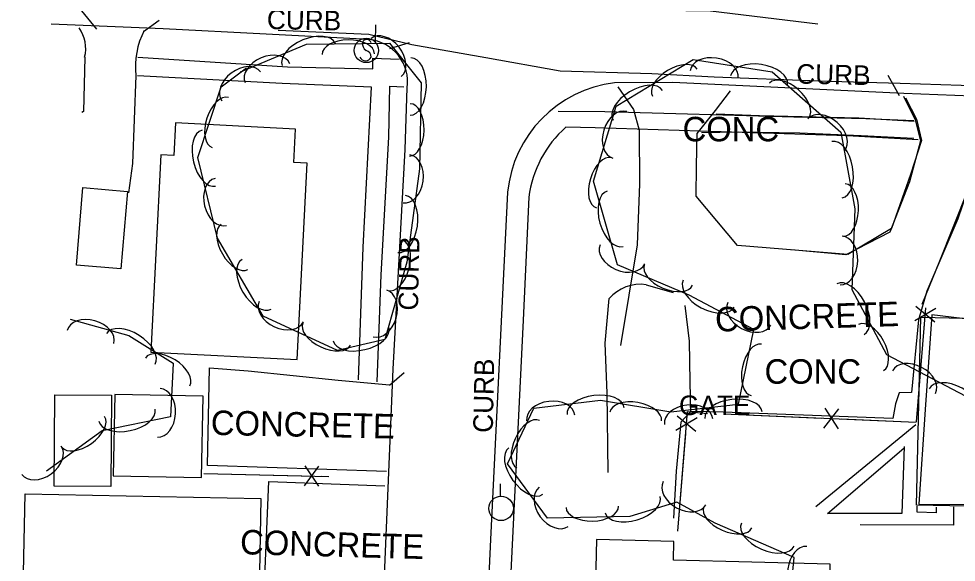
# Model space of a CAD drawing. Extents: x 978516 to 993312, y 1836504 to 1846212.
# Drawn here: x 992139 to 992330.3, y 1842510.2 to 1842621.1 of the extents above; entities that cross this region are included whole.
import ezdxf

# ---------------------------------------------------------------- set-up
doc = ezdxf.new("R2010")
doc.units = 0
for name, color, linetype in [('S_BUILDING', 7, 'Continuous'), ('S_CURB', 7, 'Continuous'), ('S_CURB_ANNOT', 7, 'Continuous'), ('S_DRIVEWAY', 7, 'Continuous'), ('S_EDGE_CONCRETE', 7, 'Continuous'), ('S_EDGE_PAVEMENT', 7, 'Continuous'), ('S_FENCE', 7, 'Continuous'), ('S_GATE_ANNOT', 7, 'Continuous'), ('S_PARKING', 7, 'Continuous'), ('S_PARKING_ANNOT', 7, 'Continuous'), ('S_PAVEMENT_CROWN', 7, 'Continuous'), ('S_SIDEWALK', 7, 'Continuous'), ('S_SIGN', 7, 'Continuous'), ('S_SURVEY_TEXT_ANNOT', 7, 'Continuous'), ('S_TREE', 7, 'Continuous'), ('S_UTILITY_POLE', 7, 'Continuous')]:
    doc.layers.add(name, color=color, linetype=linetype)

msp = doc.modelspace()

# ---------------------------------------------------------------- linework, layer by layer
at = {"layer": 'S_BUILDING'}
for points in [[(992168, 1842593.3), (992165.96, 1842553.02), (992195.83, 1842551.51), (992197.86, 1842591.61), (992195.12, 1842591.75), (992195.46, 1842598.58), (992171, 1842599.83), (992170.66, 1842593.16)], [(992161.19, 1842585.86), (992159.84, 1842570.02), (992150.78, 1842570.79), (992152.13, 1842586.63)], [(992146.29, 1842525.69), (992146.42, 1842544.31), (992157.95, 1842544.23), (992157.82, 1842525.61)], [(992176.66, 1842544.04), (992158.61, 1842544.41), (992158.27, 1842527.79), (992176.32, 1842527.42)], [(992185.86, 1842508.12), (992185.24, 1842477.63), (992187.21, 1842477.59), (992186.9, 1842462.58), (992149.43, 1842463.34), (992149.45, 1842464.47), (992139.03, 1842464.68), (992139.33, 1842479.32), (992149.54, 1842479.11), (992150.12, 1842507.8), (992140.01, 1842508), (992140.34, 1842524.13), (992188.44, 1842523.15), (992188.14, 1842508.08)], [(992256.89, 1842514.79), (992255.84, 1842470.61), (992272.57, 1842470.21), (992272.62, 1842472.54), (992303.66, 1842471.79), (992304.56, 1842509.79), (992272.57, 1842510.55), (992272.67, 1842514.41)]]:
    msp.add_lwpolyline(points, close=True, dxfattribs=at)
at = {"layer": 'S_CURB'}
for points in [[(992154.99, 1842618.96), (992151.88, 1842622.72)], [(992164.5, 1842618.5), (992167.71, 1842620.81)], [(992211.78, 1842616.29), (992211.85, 1842619.87)], [(992214.75, 1842614.99), (992218.75, 1842616.24)], [(992318.72, 1842605.36), (992316.41, 1842609.54)], [(992214.66, 1842546.28), (992217.68, 1842548.89)]]:
    msp.add_lwpolyline(points, dxfattribs=at)
at = {"layer": 'S_DRIVEWAY'}
for points in [[(992261.21, 1842607.22), (992264.46, 1842602.54), (992265.59, 1842598.35), (992265.63, 1842587.42), (992265.19, 1842574.94), (992261.79, 1842554.38)], [(992319.89, 1842604.94), (992322.17, 1842600.62), (992323.16, 1842596.25), (992320.95, 1842589.32), (992317.08, 1842578.28), (992308.15, 1842572.99), (992285.66, 1842574.78), (992277.24, 1842584.89), (992277.28, 1842590.99), (992277.39, 1842597.7), (992281.19, 1842602.38), (992284.19, 1842606.36)], [(992341.84, 1842603.98), (992338.2, 1842599.11), (992332.57, 1842585.95), (992326.86, 1842571.62), (992323.27, 1842562.79)]]:
    msp.add_lwpolyline(points, dxfattribs=at)
at = {"layer": 'S_EDGE_CONCRETE'}
msp.add_lwpolyline([(992342.14, 1842521.92), (992342.15, 1842540.26), (992342.17, 1842558.61), (992325.28, 1842560.67), (992323.95, 1842541.32), (992322.63, 1842521.98)], close=True, dxfattribs=at)
at = {"layer": 'S_EDGE_PAVEMENT'}
for points in [[(992210.52, 1842616.85), (992168.52, 1842619.06), (992145.64, 1842619.99)], [(992347.36, 1842606.67), (992335.41, 1842607.34), (992318.8, 1842607.85), (992302.19, 1842608.36), (992280.86, 1842609.2), (992268.14, 1842609.82), (992249.45, 1842610.41), (992234.32, 1842613.1), (992219.19, 1842615.79), (992210.43, 1842617.86), (992191.95, 1842618.67)], [(992207.45, 1842383.11), (992208.85, 1842412.26), (992211.35, 1842464.4), (992213.74, 1842509.09), (992215.42, 1842549.54), (992217.83, 1842594.42), (992218.28, 1842607.02)], [(992347.29, 1842604.75), (992319.57, 1842605.81), (992272.43, 1842608.07), (992260.57, 1842608.01)], [(992238.76, 1842585.67), (992235.23, 1842514.78), (992231.64, 1842437.19), (992229.81, 1842400.05), (992225.51, 1842315.41), (992223.9, 1842274.97), (992221.91, 1842272.11), (992221.37, 1842257.73), (992222.1, 1842252.34), (992219.14, 1842214.27), (992217.36, 1842190.85), (992217.23, 1842168.1), (992216.9, 1842151.57), (992211.64, 1842074.66), (992207.08, 1842018.41), (992205.02, 1841998.18), (992202.17, 1841974.9), (992199.47, 1841957.2), (992193.58, 1841928.46), (992176.9, 1841849.01), (992171.73, 1841826.23)]]:
    msp.add_lwpolyline(points, dxfattribs=at)
msp.add_arc((992209.66, 1842608.2), 8.7, 352.1895, 84.3499, dxfattribs=at)
msp.add_ellipse((992263.47, 1842583.34), major_axis=(11.54, 22), ratio=0.99899, start_param=0.600394, end_param=1.95935, dxfattribs=at)
at = {"layer": 'S_FENCE'}
for p, q in [((992321.8, 1842559.47), (992326.12, 1842561.99)), ((992325.88, 1842559.13), (992322.04, 1842562.33)), ((992277.16, 1842536.81), (992273.31, 1842539.99)), ((992303.28, 1842537.52), (992306.32, 1842541.5)), ((992303.46, 1842541.62), (992306.15, 1842537.4)), ((992273.08, 1842537.13), (992277.39, 1842539.67)), ((992197.3, 1842525.73), (992200.26, 1842529.76)), ((992197.4, 1842529.83), (992200.17, 1842525.67))]:
    msp.add_line(p, q, dxfattribs=at)
for points in [[(992322.14, 1842538.81), (992324.07, 1842562.08)], [(992322.14, 1842538.81), (992323.8, 1842558.74)], [(992273.49, 1842516.47), (992275.43, 1842540.9), (992279.53, 1842540.5)], [(992275.39, 1842540.4), (992275.43, 1842540.9), (992279.53, 1842540.5)], [(992282.82, 1842540.44), (992302.8, 1842539.59)], [(992282.82, 1842540.44), (992322.09, 1842538.78)], [(992306.8, 1842539.43), (992322.09, 1842538.78)], [(992273.49, 1842516.47), (992275.08, 1842536.41)], [(992176.79, 1842528.25), (992196.78, 1842527.79)], [(992176.79, 1842528.25), (992202.31, 1842527.66)], [(992200.78, 1842527.7), (992202.31, 1842527.66)]]:
    msp.add_lwpolyline(points, dxfattribs=at)
at = {"layer": 'S_PARKING'}
for points in [[(992152.48, 1842613.25), (992152.26, 1842602.14), (992151.91, 1842601.94)], [(992162.89, 1842609.49), (992162.25, 1842591.55), (992161.45, 1842585.57)], [(992319.51, 1842605.27), (992321.91, 1842600.45), (992322.96, 1842596.17), (992320.7, 1842587.8), (992316.74, 1842577.53), (992307.73, 1842572.9), (992296.66, 1842573.93)], [(992341.6, 1842604.57), (992336.34, 1842597.18), (992330.62, 1842580.22), (992324.25, 1842565.47), (992322.56, 1842559.62), (992321.12, 1842544.78), (992318.61, 1842544.71), (992317.86, 1842542.51), (992317.32, 1842539.48), (992282.7, 1842540.78), (992276.11, 1842540.92), (992276.01, 1842546.99), (992275.83, 1842555.27), (992274.98, 1842562.57)], [(992267.05, 1842566.81), (992272.5, 1842565.2)], [(992259.24, 1842528.47), (992259.07, 1842544.64), (992258.65, 1842554.87), (992259.45, 1842563.98)], [(992214.02, 1842528.69), (992177.56, 1842529.9), (992177.91, 1842549.84), (992185.82, 1842549.2), (992204.22, 1842547.29), (992214.67, 1842546.36)], [(992276.11, 1842540.92), (992274.1, 1842538.78), (992273.14, 1842528.77), (992272.57, 1842519.12)], [(992212.89, 1842503.84), (992189.07, 1842503.9), (992190.02, 1842526.64), (992213.73, 1842525.77)]]:
    msp.add_lwpolyline(points, dxfattribs=at)
for centre, radius, start, end in [((992145.37, 1842614.99), 7.32, 346.2251, 35.2186), ((992179.21, 1842611.22), 16.4, 152.7895, 186.0782)]:
    msp.add_arc(centre, radius, start, end, dxfattribs=at)
msp.add_ellipse((992265.9, 1842558.32), major_axis=(-8.22, 2.47), ratio=0.997828, start_param=4.869934, end_param=5.853955, dxfattribs=at)
at = {"layer": 'S_PAVEMENT_CROWN'}
msp.add_lwpolyline([(992302.02, 1842620.02), (992280.16, 1842622.61), (992265.07, 1842622.86), (992249.98, 1842623.12), (992230.08, 1842625.41), (992219.3, 1842626.3), (992211.18, 1842628), (992192.34, 1842628.93)], dxfattribs=at)
at = {"layer": 'S_SIDEWALK'}
for points in [[(992163.35, 1842613.22), (992193.87, 1842611.25), (992211.23, 1842610.85), (992211.27, 1842613.02), (992216.61, 1842612.85)], [(992208.37, 1842547.4), (992209.28, 1842574.5), (992210.97, 1842607.13), (992192.78, 1842607.89), (992163.27, 1842609.41)], [(992212.15, 1842547.01), (992212.98, 1842568.84), (992214.54, 1842596.95), (992214.75, 1842607.31), (992217.61, 1842607.21)], [(992321.61, 1842600.29), (992311.84, 1842600.69), (992297.15, 1842600.99), (992258.6, 1842602.1), (992249.05, 1842602.18)], [(992281.31, 1842601.67), (992290.15, 1842601.35), (992310.39, 1842600.84), (992321.67, 1842600.21)], [(992322.53, 1842596.4), (992314, 1842596.84), (992308.01, 1842597.22), (992256.58, 1842598.83), (992250.64, 1842598.95)], [(992321.63, 1842596.64), (992310.85, 1842597.21), (992298.37, 1842597.71), (992285.77, 1842597.94), (992278.28, 1842597.84)], [(992243.1, 1842584.65), (992241.94, 1842559.58), (992239.13, 1842502.62), (992236.82, 1842451.03), (992236.15, 1842435.14)], [(992322.04, 1842538.21), (992301.65, 1842521.47)], [(992319.66, 1842533.8), (992319.15, 1842520.11), (992303.99, 1842520.08), (992319.56, 1842533.45)], [(992329.74, 1842521.47), (992329.74, 1842517.72), (992310.69, 1842517.79)], [(992326.19, 1842521.42), (992326.16, 1842520.26), (992322.3, 1842520.38), (992322.32, 1842521.62)]]:
    msp.add_lwpolyline(points, dxfattribs=at)
msp.add_lwpolyline([(992342.56, 1842521.38), (992322.17, 1842521.83), (992323.01, 1842560.17), (992343.4, 1842559.72)], close=True, dxfattribs=at)
msp.add_ellipse((992265.77, 1842581.84), major_axis=(-7.15, -21.7), ratio=0.99998, start_param=4.183855, end_param=4.907463, dxfattribs=at)
at = {"layer": 'S_SIGN'}
msp.add_circle((992209.94, 1842614.63), 2.49, dxfattribs=at)
for centre, radius, start, end in [((992210.01, 1842615.9), 0.95, 16.5258, 156.8957), ((992210.62, 1842615.96), 1.5, 167.1196, 241.9813), ((992209.52, 1842613.29), 1.4, 358.6529, 73.7063), ((992209.78, 1842613.81), 1.28, 204.641, 335.359)]:
    msp.add_arc(centre, radius, start, end, dxfattribs=at)
at = {"layer": 'S_TREE'}
for points in [[(992184.28, 1842610.25), (992197.74, 1842615.89), (992214.69, 1842616.11), (992221.09, 1842608.01), (992220.81, 1842590.43), (992218.23, 1842571.38), (992213.69, 1842555.64), (992204.05, 1842553.38), (992188.92, 1842560.39), (992179.58, 1842576.29), (992175.59, 1842592.78), (992180.31, 1842607.18), (992185.51, 1842611.08)], [(992296.03, 1842499.5), (992297.19, 1842511.13), (992281.07, 1842518.16), (992273.27, 1842522.39), (992263.68, 1842519.51), (992246.91, 1842519.12), (992238.71, 1842530.26), (992244.11, 1842541.61), (992257.67, 1842543.24), (992272.06, 1842540.85), (992285.88, 1842542.45), (992289.01, 1842557.69), (992275.78, 1842564.68), (992261.16, 1842570.87), (992256.29, 1842587.97), (992260.9, 1842603.25), (992276.62, 1842612.77), (992292.74, 1842610.29), (992306.72, 1842597.93), (992309.57, 1842582.31), (992308.95, 1842565.82), (992316.06, 1842552.55), (992334.8, 1842542.69)], [(992149.52, 1842559.77), (992161.51, 1842556.45), (992170.56, 1842550.76), (992169.96, 1842539.85), (992156.08, 1842536.96), (992144.71, 1842528.77)]]:
    msp.add_lwpolyline(points, dxfattribs=at)
for centre, major_axis, ratio in [((992198.21, 1842613.79), (-5.41, -2.27), 0.55008), ((992206.25, 1842613.88), (-5.35, -0.07), 0.540699), ((992213.96, 1842613.19), (-3.07, 3.89), 0.685311), ((992189.77, 1842609.97), (-4.57, -1.92), 0.685311), ((992218.95, 1842607.27), (0.09, 5.87), 0.55008), ((992280.86, 1842609.71), (-4.9, 0.75), 0.68518), ((992184.42, 1842607.29), (-3.96, -2.98), 0.685311), ((992272.88, 1842608.03), (-4.57, -2.77), 0.540651), ((992290.05, 1842608.56), (-5.8, 0.89), 0.549975), ((992296.18, 1842604.42), (-4, 3.54), 0.540614), ((992265.3, 1842603.43), (-5.02, -3.04), 0.55003), ((992180.16, 1842599.91), (-1.66, -5.08), 0.540699), ((992218.82, 1842598.4), (0.08, 5.35), 0.540699), ((992261.62, 1842597.39), (-1.43, -4.74), 0.685311), ((992303.73, 1842597.39), (-3.71, 3.28), 0.685202), ((992177.81, 1842592.63), (1.38, -5.7), 0.55008), ((992305.95, 1842590.3), (-1.05, 5.77), 0.550059), ((992218.14, 1842588.4), (0.67, 4.91), 0.685311), ((992258.4, 1842587.6), (-1.54, -5.12), 0.540699), ((992180.24, 1842583.69), (1.16, -4.82), 0.685311), ((992260.69, 1842580.27), (1.61, -5.64), 0.55005), ((992307.43, 1842582.03), (0.2, 5.34), 0.540693), ((992217.15, 1842579.19), (0.79, 5.82), 0.55008), ((992183.06, 1842574.55), (2.71, -4.61), 0.540699), ((992306.78, 1842571.74), (0.19, 4.95), 0.685303), ((992215.84, 1842570.75), (1.48, 5.14), 0.540699), ((992262.17, 1842573.03), (4.56, -1.93), 0.68518), ((992187.55, 1842566.9), (2.97, -5.06), 0.55008), ((992271.56, 1842568.77), (4.92, -2.08), 0.540596), ((992279.77, 1842564.97), (5.19, -2.74), 0.549978), ((992308.7, 1842561.8), (-2.77, 5.17), 0.550028), ((992212.73, 1842560.92), (1.37, 4.76), 0.685311), ((992192.6, 1842561.31), (4.5, -2.08), 0.685311), ((992288.07, 1842560.88), (4.38, -2.31), 0.685183), ((992153.66, 1842556.15), (-4.78, 1.32), 0.685311), ((992312.89, 1842553.98), (-2.53, 4.71), 0.540648), ((992161.88, 1842553.71), (-4.97, 3.12), 0.55008), ((992201.84, 1842556.74), (4.85, -2.25), 0.540699), ((992208.87, 1842556.69), (5.71, 1.34), 0.55008), ((992289.48, 1842549.44), (-1.07, -5.24), 0.540699), ((992169.39, 1842549), (-4.53, 2.84), 0.540699), ((992321.63, 1842546.93), (-4.39, 2.31), 0.685183), ((992329.94, 1842542.85), (-5.19, 2.73), 0.549977), ((992167.62, 1842540.66), (0.28, 4.95), 0.685311), ((992256.71, 1842540.99), (-5.83, -0.7), 0.549989), ((992247.55, 1842539.62), (-4.92, -0.59), 0.685198), ((992264.86, 1842539.9), (-5.27, 0.88), 0.540596), ((992275.67, 1842538.87), (-4.92, -0.57), 0.685197), ((992284.84, 1842540.19), (-5.83, -0.67), 0.549989), ((992161.12, 1842540.18), (5.75, 1.2), 0.55008), ((992152.18, 1842536.77), (4.34, 3.13), 0.540699), ((992242.96, 1842534.26), (-2.3, -4.83), 0.540696), ((992143.67, 1842530.96), (4.02, 2.9), 0.685311), ((992242.45, 1842528.76), (3.48, -4.73), 0.550013), ((992274.84, 1842524.25), (4.35, -2.36), 0.685184), ((992248.15, 1842521.46), (2.94, -3.99), 0.685227), ((992264.27, 1842521.9), (5.62, 1.69), 0.550004), ((992256.02, 1842521.45), (5.35, 0.12), 0.540604), ((992283.68, 1842519.33), (4.9, -2.14), 0.540596), ((992291.81, 1842515.79), (5.38, -2.34), 0.549975), ((992299.32, 1842508.44), (-0.49, -4.93), 0.685306)]:
    msp.add_ellipse(centre, major_axis=major_axis, ratio=ratio, start_param=3.141593, end_param=6.283185, dxfattribs=at)
at = {"layer": 'S_UTILITY_POLE'}
msp.add_line((992237.29, 1842523.67), (992237.29, 1842526.15), dxfattribs=at)
msp.add_circle((992237.43, 1842521.15), 2.5, dxfattribs=at)

# ---------------------------------------------------------------- texts
at = {"layer": 'S_CURB_ANNOT'}
for rotation, p in [(358.8373, (992189.62, 1842619)), (358.8373, (992297.6, 1842607.86)), (88.8373, (992220.47, 1842561.5)), (88.8373, (992235.72, 1842536.54))]:
    msp.add_text('CURB', height=4, rotation=rotation, dxfattribs=at).set_placement(p)
at = {"layer": 'S_GATE_ANNOT'}
msp.add_text('GATE', height=4, dxfattribs=at).set_placement((992273.72, 1842540.19))
at = {"layer": 'S_PARKING_ANNOT'}
for rotation, p in [(1.7788, (992281.15, 1842557.21)), (358.8373, (992178.18, 1842536.16)), (358.4832, (992184.13, 1842511.8))]:
    msp.add_text('CONCRETE', height=5, rotation=rotation, dxfattribs=at).set_placement(p)
at = {"layer": 'S_SURVEY_TEXT_ANNOT'}
for p in [(992272.59, 1842596.07), (992289.3, 1842546.59)]:
    msp.add_text(' CONC', height=5, dxfattribs=at).set_placement(p)

doc.saveas('drawing.dxf')
